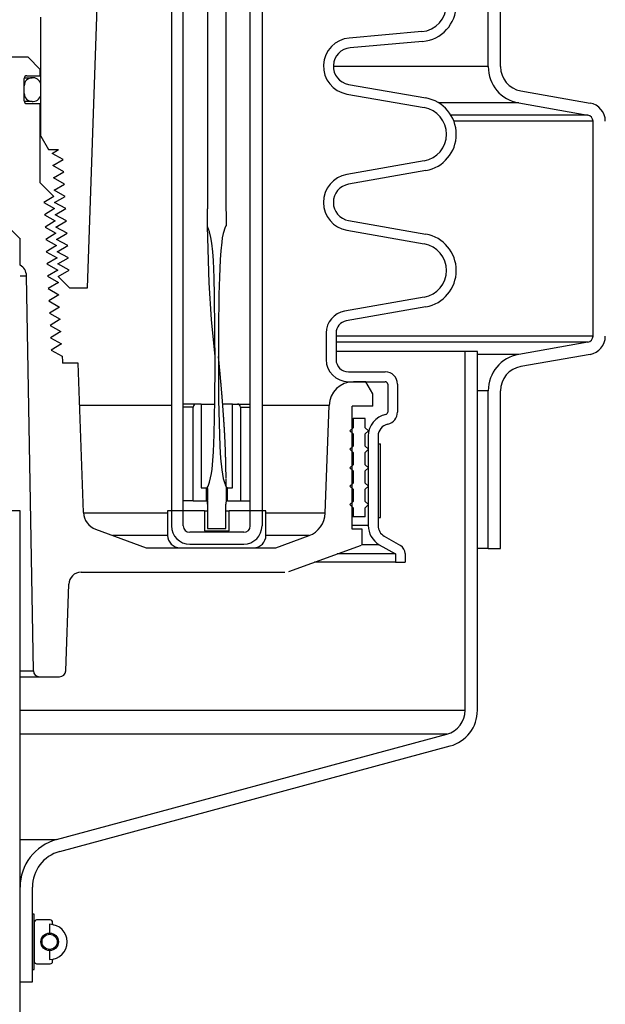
# Model space of a CAD drawing. Extents: x -169 to 2224, y 0 to 2796.
# Tile 265 of 530: x 1609 to 1615, y 960 to 970. Entities that reach past the tile are written whole.
import ezdxf

# ---------------------------------------------------------------- set-up
doc = ezdxf.new("R2010")
doc.units = 0
doc.header["$MEASUREMENT"] = 0
doc.header["$PDSIZE"] = 1
doc.layers.get('DEFPOINTS').update_dxf_attribs({"linetype": 'CONTINUOUS'})
for name, color, linetype in [('DIM', 3, 'CONTINUOUS'), ('GALV-4', 4, 'CONTINUOUS'), ('PEAGRAVEL-HATCH', 3, 'CONTINUOUS'), ('SPILL-BUCKET', 1, 'CONTINUOUS')]:
    doc.layers.add(name, color=color, linetype=linetype)
doc.styles.add('SIMPLEX', font='simplex')
doc.dimstyles.new('DIM64', dxfattribs={"dimscale": 64, "dimtxt": 0.09375, "dimasz": 0.09375, "dimexe": 0.0625, "dimexo": 0.0625, "dimgap": 0.046875, "dimtad": 1, "dimdec": 4, "dimzin": 3, "dimdsep": 46, "dimlunit": 4, "dimtxsty": 'SIMPLEX', "dimcen": 0, "dimclrd": 256, "dimclre": 256, "dimclrt": 256, "dimadec": 0, "dimazin": 0, "dimtfac": 1, "dimtdec": 4, "dimtmove": 0, "dimatfit": 3, "dimfxl": 1, "dimfrac": 2, "dimtolj": 1, "dimtzin": 0, "dimarcsym": 0})

# ---------------------------------------------------------------- blocks, each defined once
blk = doc.blocks.new('*D48')
at = {"layer": 'DEFPOINTS', "color": 0, "transparency": 16777216}
for p in [(2031.773, 978.296), (1368.547, 978.015), (2031.773, 700.523)]:
    blk.add_point(p, dxfattribs=at)
at = {"layer": 'DIM', "lineweight": -2, "transparency": 16777216}
for p, q in [((2031.773, 974.296), (2031.773, 696.523)), ((1368.547, 974.015), (1368.547, 696.523)), ((1374.547, 700.523), (2025.773, 700.523))]:
    blk.add_line(p, q, dxfattribs=at)
at = {"layer": 'DIM', "transparency": 16777216}
for points in [[(1374.547, 701.523), (1374.547, 699.523), (1368.547, 700.523)], [(2025.773, 701.523), (2025.773, 699.523), (2031.773, 700.523)]]:
    blk.add_solid(points, dxfattribs=at)
at = {"layer": 'DIM', "transparency": 16777216, "insert": (1700.16, 708.095), "char_height": 6, "attachment_point": 5, "style": 'SIMPLEX'}
blk.add_mtext('\\A1;55\'-3 1/4" (F.V. TANK SLAB)', dxfattribs=at)

msp = doc.modelspace()

# ---------------------------------------------------------------- hatches: boundary and pattern name
at = {"layer": 'PEAGRAVEL-HATCH'}
h = msp.add_hatch(dxfattribs=at)
h.set_pattern_fill('AR-SAND', color=256, scale=7.5, style=0)
h.set_pattern_definition([(37.5, (-621.578, -2e-13), (-0.47245, 14.45118), [0, -11.4, 0, -12.75, 0, -12.1875]), (7.5, (-621.578, -2e-13), (13.27333, 21.1661), [0, -6.15, 0, -10.275, 0, -3.9375]), (327.5, (-630.803, -2e-13), (23.356064, 0.04244), [0, -3.75, 0, -13.5, 0, -17.625]), (317.5, (-630.803, -2e-13), (22.54595, 6.58257), [0, -1.875, 0, -8.85, 0, -10.125])])
h.paths.add_polyline_path([(1637.69704, 960.78247), (1637.53536, 960.78249), (1637.39546, 961.97222), (1633.02843, 963.31274), (1632.95099, 965.18573), (1632.71678, 965.18573), (1632.71678, 966.78697), (1631.65188, 967.34159), (1631.64166, 978.01472), (1615.19741, 978.01472), (1615.19741, 967.23834), (1615.08641, 967.17425), (1614.3828, 967.05019), (1614.2348, 966.96474), (1614.17635, 966.80415), (1614.17635, 965.20292), (1613.8647, 965.20292), (1613.8647, 963.32993), (1609.49767, 961.9894), (1609.42023, 960.79968), (1609.29531, 960.79968), (1609.29613, 935.26579), (1637.69421, 935.26579)])
h.paths.add_polyline_path([(1637.69775, 934.26579), (1609.29613, 934.26579), (1609.29613, 916.69416), (1610.21057, 915.87408), (1611.69774, 915.52328), (1612.69774, 917.52328), (1617.69774, 917.52328), (1618.69774, 915.52328), (1628.19774, 915.52328), (1629.19774, 917.52328), (1634.19774, 917.52328), (1635.19774, 915.52328), (1636.67381, 915.87407), (1637.36962, 917.52328), (1637.00839, 923.08613), (1637.69286, 923.08616)])

# ---------------------------------------------------------------- linework, layer by layer
at = {"layer": 'GALV-4', "color": 1}
msp.add_lwpolyline([(1604.59935, 964.77028), (1604.58798, 916.52328), (1609.28477, 916.52328), (1609.29613, 964.77028)], close=True, dxfattribs=at)
at = {"layer": 'SPILL-BUCKET', "color": 8, "linetype": 'Continuous'}
for p, q in [((1611.20087, 976.07991), (1611.20026, 967.83555)), ((1611.38825, 967.83555), (1611.38825, 976.07991)), ((1611.19966, 967.72777), (1611.20007, 967.77492)), ((1611.20007, 967.77492), (1611.20022, 967.80524)), ((1611.20022, 967.80524), (1611.20026, 967.83555)), ((1611.38761, 967.83555), (1611.38825, 967.83555)), ((1611.38761, 967.83555), (1611.38762, 967.82726)), ((1611.38762, 967.82726), (1611.38764, 967.81898)), ((1611.38764, 967.81898), (1611.38771, 967.80241)), ((1611.38771, 967.80241), (1611.38782, 967.78584)), ((1611.38782, 967.78584), (1611.38796, 967.76927)), ((1611.19879, 967.66883), (1611.199, 967.68062)), ((1611.199, 967.68062), (1611.19966, 967.72777)), ((1611.38796, 967.76927), (1611.3881, 967.7527)), ((1611.3881, 967.7527), (1611.38821, 967.73613)), ((1611.38821, 967.73613), (1611.38836, 967.71956)), ((1611.38836, 967.71956), (1611.38932, 967.69425)), ((1611.38932, 967.69425), (1611.38928, 967.66896)), ((1611.19856, 967.65705), (1611.19879, 967.66883)), ((1611.22074, 967.60227), (1611.19856, 967.65705)), ((1611.21522, 967.08606), (1611.19874, 967.65662)), ((1611.23489, 967.54491), (1611.22074, 967.60227)), ((1611.35924, 967.58609), (1611.35039, 967.54253)), ((1611.3648, 967.60769), (1611.35924, 967.58609)), ((1611.37155, 967.62896), (1611.3648, 967.60769)), ((1611.37568, 967.63932), (1611.37155, 967.62896)), ((1611.38012, 967.64957), (1611.37568, 967.63932)), ((1611.38213, 967.65478), (1611.38012, 967.64957)), ((1611.38419, 967.65998), (1611.38213, 967.65478)), ((1611.38597, 967.66193), (1611.38419, 967.65998)), ((1611.38804, 967.66368), (1611.38597, 967.66193)), ((1611.38904, 967.66618), (1611.38804, 967.66368)), ((1611.38928, 967.66896), (1611.38904, 967.66618)), ((1611.2443, 967.48659), (1611.23489, 967.54491)), ((1611.25412, 967.39892), (1611.2443, 967.48659)), ((1611.34378, 967.49855), (1611.33449, 967.41003)), ((1611.35039, 967.54253), (1611.34378, 967.49855)), ((1611.26046, 967.31085), (1611.25412, 967.39892)), ((1611.33449, 967.41003), (1611.32841, 967.32118)), ((1611.26802, 967.13425), (1611.26046, 967.31085)), ((1611.32841, 967.32118), (1611.32034, 967.14332)), ((1611.24193, 966.71132), (1611.21522, 967.08606)), ((1611.27169, 966.95748), (1611.26802, 967.13425)), ((1611.32034, 967.14332), (1611.31557, 966.96531)), ((1611.27575, 966.6039), (1611.27169, 966.95748)), ((1611.31557, 966.96531), (1611.3117, 966.60918)), ((1611.27646, 966.33658), (1611.24193, 966.71132)), ((1611.27624, 966.25031), (1611.27575, 966.6039)), ((1611.3117, 966.60918), (1611.31122, 966.25301)), ((1611.27653, 966.33588), (1611.27646, 966.33658)), ((1611.31144, 966.3382), (1611.31144, 966.33822)), ((1611.31145, 966.33811), (1611.31144, 966.3382)), ((1611.31145, 966.33798), (1611.31145, 966.33811)), ((1611.31146, 966.33779), (1611.31145, 966.33798)), ((1611.31147, 966.33754), (1611.31146, 966.33779)), ((1611.31148, 966.33732), (1611.31147, 966.33754)), ((1611.31149, 966.33706), (1611.31148, 966.33732)), ((1611.31151, 966.33676), (1611.31149, 966.33706)), ((1611.31152, 966.33644), (1611.31151, 966.33676)), ((1611.31154, 966.33609), (1611.31152, 966.33644)), ((1611.31156, 966.33569), (1611.31154, 966.33609)), ((1611.31158, 966.33531), (1611.31156, 966.33569)), ((1611.31161, 966.33487), (1611.31158, 966.33531)), ((1611.31163, 966.33438), (1611.31161, 966.33487)), ((1611.31167, 966.33383), (1611.31163, 966.33438)), ((1611.31168, 966.33354), (1611.31167, 966.33383)), ((1611.3117, 966.33324), (1611.31168, 966.33354)), ((1611.31172, 966.33295), (1611.3117, 966.33324)), ((1611.31182, 966.3321), (1611.31172, 966.33299)), ((1611.31184, 966.33175), (1611.31172, 966.33296)), ((1611.31174, 966.33265), (1611.31172, 966.33295)), ((1611.31176, 966.33234), (1611.31174, 966.33265)), ((1611.31178, 966.33204), (1611.31176, 966.33234)), ((1611.3118, 966.33174), (1611.31178, 966.33204)), ((1611.31181, 966.3315), (1611.3118, 966.33174)), ((1611.31183, 966.33133), (1611.31181, 966.3315)), ((1611.31193, 966.33115), (1611.31182, 966.3321)), ((1611.31183, 966.33124), (1611.31183, 966.33133)), ((1611.31193, 966.33079), (1611.31184, 966.33175)), ((1611.31204, 966.33019), (1611.31193, 966.33115)), ((1611.31202, 966.32983), (1611.31193, 966.33079)), ((1611.31209, 966.32912), (1611.31202, 966.32983)), ((1611.31217, 966.32899), (1611.31204, 966.33019)), ((1611.31216, 966.32843), (1611.31209, 966.32912)), ((1611.31222, 966.32784), (1611.31216, 966.32843)), ((1611.3123, 966.32778), (1611.31217, 966.32899)), ((1611.31228, 966.32727), (1611.31222, 966.32784)), ((1611.31233, 966.3267), (1611.31228, 966.32727)), ((1611.31245, 966.32631), (1611.3123, 966.32778)), ((1611.31239, 966.32614), (1611.31233, 966.3267)), ((1611.31243, 966.32577), (1611.31239, 966.32614)), ((1611.31246, 966.32541), (1611.31243, 966.32577)), ((1611.31261, 966.32485), (1611.31245, 966.32631)), ((1611.31248, 966.32527), (1611.31246, 966.32541)), ((1611.31249, 966.32515), (1611.31248, 966.32527)), ((1611.3125, 966.32511), (1611.31249, 966.32515)), ((1611.3125, 966.32507), (1611.3125, 966.32511)), ((1611.31251, 966.32504), (1611.3125, 966.32507)), ((1611.31278, 966.32309), (1611.31261, 966.32485)), ((1611.31296, 966.32133), (1611.31278, 966.32309)), ((1611.31316, 966.3193), (1611.31296, 966.32133)), ((1611.31336, 966.31727), (1611.31316, 966.3193)), ((1611.31358, 966.31499), (1611.31336, 966.31727)), ((1611.3138, 966.31271), (1611.31358, 966.31499)), ((1611.31402, 966.31041), (1611.3138, 966.31271)), ((1611.31424, 966.30811), (1611.31402, 966.31041)), ((1611.31478, 966.3025), (1611.31424, 966.30811)), ((1611.31533, 966.29688), (1611.31478, 966.3025)), ((1611.31583, 966.29159), (1611.31533, 966.29688)), ((1611.31634, 966.2863), (1611.31583, 966.29159)), ((1611.31677, 966.28178), (1611.31634, 966.2863)), ((1611.31721, 966.27726), (1611.31677, 966.28178)), ((1611.31761, 966.27301), (1611.31721, 966.27726)), ((1611.31802, 966.26876), (1611.31761, 966.27301)), ((1611.27505, 965.8967), (1611.27624, 966.25031)), ((1611.31122, 966.25301), (1611.31283, 965.89685)), ((1611.3184, 966.26478), (1611.31802, 966.26876)), ((1611.31878, 966.26081), (1611.3184, 966.26478)), ((1611.31913, 966.2571), (1611.31878, 966.26081)), ((1611.31948, 966.2534), (1611.31913, 966.2571)), ((1611.31981, 966.24997), (1611.31948, 966.2534)), ((1611.32013, 966.24654), (1611.31981, 966.24997)), ((1611.3203, 966.24477), (1611.32013, 966.24654)), ((1611.32046, 966.243), (1611.3203, 966.24477)), ((1611.32063, 966.24131), (1611.32046, 966.243)), ((1611.32079, 966.23962), (1611.32063, 966.24131)), ((1611.32093, 966.23808), (1611.32079, 966.23962)), ((1611.32107, 966.23654), (1611.32093, 966.23808)), ((1611.3212, 966.23521), (1611.32107, 966.23654)), ((1611.32133, 966.23387), (1611.3212, 966.23521)), ((1611.32144, 966.23273), (1611.32133, 966.23387)), ((1611.32154, 966.23159), (1611.32144, 966.23273)), ((1611.32163, 966.23066), (1611.32154, 966.23159)), ((1611.32172, 966.22973), (1611.32163, 966.23066)), ((1611.32178, 966.22902), (1611.32172, 966.22973)), ((1611.32185, 966.22831), (1611.32178, 966.22902)), ((1611.3219, 966.22781), (1611.32185, 966.22831)), ((1611.32195, 966.22731), (1611.3219, 966.22781)), ((1611.322, 966.22675), (1611.32195, 966.22731)), ((1611.32205, 966.22618), (1611.322, 966.22675)), ((1611.32213, 966.2253), (1611.32205, 966.22618)), ((1611.32222, 966.22443), (1611.32213, 966.2253)), ((1611.32233, 966.22323), (1611.32222, 966.22443)), ((1611.32244, 966.22204), (1611.32233, 966.22323)), ((1611.32257, 966.22064), (1611.32244, 966.22204)), ((1611.3227, 966.21923), (1611.32257, 966.22064)), ((1611.32284, 966.21784), (1611.3227, 966.21923)), ((1611.32297, 966.21646), (1611.32284, 966.21784)), ((1611.32309, 966.21509), (1611.32297, 966.21646)), ((1611.32322, 966.21372), (1611.32309, 966.21509)), ((1611.32361, 966.20953), (1611.32322, 966.21372)), ((1611.32401, 966.20533), (1611.32361, 966.20953)), ((1611.32437, 966.20137), (1611.32401, 966.20533)), ((1611.32474, 966.19741), (1611.32437, 966.20137)), ((1611.32502, 966.19445), (1611.32474, 966.19741)), ((1611.32529, 966.19148), (1611.32502, 966.19445)), ((1611.32559, 966.18831), (1611.32529, 966.19148)), ((1611.32588, 966.18513), (1611.32559, 966.18831)), ((1611.3262, 966.18173), (1611.32588, 966.18513)), ((1611.32651, 966.17834), (1611.3262, 966.18173)), ((1611.32684, 966.17472), (1611.32651, 966.17834)), ((1611.32718, 966.1711), (1611.32684, 966.17472)), ((1611.32753, 966.16727), (1611.32718, 966.1711)), ((1611.32788, 966.16343), (1611.32753, 966.16727)), ((1611.32833, 966.15854), (1611.32788, 966.16343)), ((1611.32878, 966.15364), (1611.32833, 966.15854)), ((1611.32926, 966.14843), (1611.32878, 966.15364)), ((1611.32973, 966.14322), (1611.32926, 966.14843)), ((1611.33023, 966.1377), (1611.32973, 966.14322)), ((1611.33074, 966.13217), (1611.33023, 966.1377)), ((1611.33127, 966.12633), (1611.33074, 966.13217)), ((1611.33179, 966.12048), (1611.33127, 966.12633)), ((1611.33235, 966.11432), (1611.33179, 966.12048)), ((1611.3329, 966.10816), (1611.33235, 966.11432)), ((1611.33342, 966.10229), (1611.3329, 966.10816)), ((1611.33395, 966.09641), (1611.33342, 966.10229)), ((1611.33449, 966.09038), (1611.33395, 966.09641)), ((1611.33502, 966.08436), (1611.33449, 966.09038)), ((1611.33554, 966.07852), (1611.33502, 966.08436)), ((1611.33605, 966.07267), (1611.33554, 966.07852)), ((1611.33654, 966.06703), (1611.33605, 966.07267)), ((1611.33704, 966.06139), (1611.33654, 966.06703)), ((1611.33751, 966.05595), (1611.33704, 966.06139)), ((1611.33799, 966.0505), (1611.33751, 966.05595)), ((1611.33844, 966.04526), (1611.33799, 966.0505)), ((1611.3389, 966.04002), (1611.33844, 966.04526)), ((1611.33933, 966.03498), (1611.3389, 966.04002)), ((1611.33976, 966.02994), (1611.33933, 966.03498)), ((1611.34034, 966.02322), (1611.33976, 966.02994)), ((1611.34091, 966.0165), (1611.34034, 966.02322)), ((1611.34145, 966.01017), (1611.34091, 966.0165)), ((1611.34199, 966.00384), (1611.34145, 966.01017)), ((1611.34249, 965.99791), (1611.34199, 966.00384)), ((1611.34299, 965.99198), (1611.34249, 965.99791)), ((1611.34345, 965.98644), (1611.34299, 965.99198)), ((1611.34391, 965.9809), (1611.34345, 965.98644)), ((1611.34434, 965.97575), (1611.34391, 965.9809)), ((1611.34476, 965.9706), (1611.34434, 965.97575)), ((1611.26791, 965.54322), (1611.27505, 965.8967)), ((1611.31283, 965.89685), (1611.32002, 965.54078)), ((1611.34504, 965.96724), (1611.34476, 965.9706)), ((1611.34532, 965.96387), (1611.34504, 965.96724)), ((1611.34559, 965.96055), (1611.34532, 965.96387)), ((1611.34586, 965.95724), (1611.34559, 965.96055)), ((1611.34615, 965.95374), (1611.34586, 965.95724)), ((1611.34643, 965.95024), (1611.34615, 965.95374)), ((1611.34673, 965.94656), (1611.34643, 965.95024)), ((1611.34703, 965.94287), (1611.34673, 965.94656)), ((1611.34744, 965.93791), (1611.34703, 965.94287)), ((1611.34783, 965.93294), (1611.34744, 965.93791)), ((1611.34826, 965.92768), (1611.34783, 965.93294)), ((1611.34868, 965.92241), (1611.34826, 965.92768)), ((1611.34912, 965.91683), (1611.34868, 965.92241)), ((1611.34957, 965.91126), (1611.34912, 965.91683)), ((1611.35003, 965.90538), (1611.34957, 965.91126)), ((1611.3505, 965.8995), (1611.35003, 965.90538)), ((1611.35095, 965.89373), (1611.3505, 965.8995)), ((1611.3514, 965.88795), (1611.35095, 965.89373)), ((1611.35187, 965.88191), (1611.3514, 965.88795)), ((1611.35234, 965.87587), (1611.35187, 965.88191)), ((1611.35283, 965.86956), (1611.35234, 965.87587)), ((1611.35331, 965.86325), (1611.35283, 965.86956)), ((1611.35381, 965.85668), (1611.35331, 965.86325)), ((1611.35432, 965.8501), (1611.35381, 965.85668)), ((1611.35484, 965.84326), (1611.35432, 965.8501)), ((1611.35535, 965.83642), (1611.35484, 965.84326)), ((1611.35589, 965.82933), (1611.35535, 965.83642)), ((1611.35642, 965.82223), (1611.35589, 965.82933)), ((1611.35698, 965.81468), (1611.35642, 965.82223)), ((1611.35754, 965.80713), (1611.35698, 965.81468)), ((1611.35807, 965.79994), (1611.35754, 965.80713)), ((1611.3586, 965.79276), (1611.35807, 965.79994)), ((1611.3591, 965.78594), (1611.3586, 965.79276)), ((1611.3596, 965.77912), (1611.3591, 965.78594)), ((1611.36007, 965.77267), (1611.3596, 965.77912)), ((1611.36053, 965.76622), (1611.36007, 965.77267)), ((1611.36097, 965.76014), (1611.36053, 965.76622)), ((1611.36141, 965.75406), (1611.36097, 965.76014)), ((1611.36182, 965.74835), (1611.36141, 965.75406)), ((1611.36222, 965.74264), (1611.36182, 965.74835)), ((1611.3626, 965.73729), (1611.36222, 965.74264)), ((1611.36298, 965.73195), (1611.3626, 965.73729)), ((1611.36319, 965.72884), (1611.36298, 965.73195)), ((1611.36341, 965.72573), (1611.36319, 965.72884)), ((1611.36362, 965.72276), (1611.36341, 965.72573)), ((1611.36383, 965.71979), (1611.36362, 965.72276)), ((1611.36403, 965.71696), (1611.36383, 965.71979)), ((1611.36422, 965.71413), (1611.36403, 965.71696)), ((1611.36441, 965.71145), (1611.36422, 965.71413)), ((1611.36459, 965.70876), (1611.36441, 965.71145)), ((1611.36476, 965.7063), (1611.36459, 965.70876)), ((1611.36493, 965.70384), (1611.36476, 965.7063)), ((1611.36507, 965.70179), (1611.36493, 965.70384)), ((1611.36521, 965.69973), (1611.36507, 965.70179)), ((1611.36534, 965.69791), (1611.36521, 965.69973)), ((1611.36546, 965.69608), (1611.36534, 965.69791)), ((1611.36557, 965.69449), (1611.36546, 965.69608)), ((1611.36568, 965.6929), (1611.36557, 965.69449)), ((1611.36575, 965.69188), (1611.36568, 965.6929)), ((1611.36581, 965.69087), (1611.36575, 965.69188)), ((1611.36586, 965.69026), (1611.36581, 965.69087)), ((1611.3659, 965.68966), (1611.36586, 965.69026)), ((1611.36593, 965.68914), (1611.3659, 965.68966)), ((1611.36597, 965.68863), (1611.36593, 965.68914)), ((1611.36602, 965.68789), (1611.36597, 965.68863)), ((1611.36607, 965.68716), (1611.36602, 965.68789)), ((1611.36613, 965.68621), (1611.36607, 965.68716)), ((1611.36619, 965.68526), (1611.36613, 965.68621)), ((1611.3663, 965.68374), (1611.36619, 965.68526)), ((1611.3664, 965.68221), (1611.3663, 965.68374)), ((1611.36653, 965.68033), (1611.3664, 965.68221)), ((1611.36665, 965.67845), (1611.36653, 965.68033)), ((1611.3668, 965.67621), (1611.36665, 965.67845)), ((1611.36695, 965.67397), (1611.3668, 965.67621)), ((1611.36712, 965.67138), (1611.36695, 965.67397)), ((1611.36729, 965.6688), (1611.36712, 965.67138)), ((1611.36749, 965.66585), (1611.36729, 965.6688)), ((1611.36768, 965.66291), (1611.36749, 965.66585)), ((1611.3679, 965.65962), (1611.36768, 965.66291)), ((1611.36811, 965.65632), (1611.3679, 965.65962)), ((1611.36835, 965.65267), (1611.36811, 965.65632)), ((1611.36858, 965.64902), (1611.36835, 965.65267)), ((1611.36884, 965.6451), (1611.36858, 965.64902)), ((1611.36909, 965.64118), (1611.36884, 965.6451)), ((1611.36936, 965.63692), (1611.36909, 965.64118)), ((1611.36963, 965.63266), (1611.36936, 965.63692)), ((1611.36991, 965.62811), (1611.36963, 965.63266)), ((1611.3702, 965.62356), (1611.36991, 965.62811)), ((1611.37048, 965.61905), (1611.3702, 965.62356)), ((1611.37075, 965.61455), (1611.37048, 965.61905)), ((1611.37121, 965.60711), (1611.37075, 965.61455)), ((1611.37166, 965.59967), (1611.37121, 965.60711)), ((1611.37208, 965.5925), (1611.37166, 965.59967)), ((1611.37251, 965.58533), (1611.37208, 965.5925)), ((1611.37291, 965.57843), (1611.37251, 965.58533)), ((1611.3733, 965.57153), (1611.37291, 965.57843)), ((1611.26027, 965.36658), (1611.26791, 965.54322)), ((1611.32002, 965.54078), (1611.32413, 965.4221)), ((1611.37375, 965.56373), (1611.3733, 965.57153)), ((1611.37418, 965.55593), (1611.37375, 965.56373)), ((1611.37459, 965.5485), (1611.37418, 965.55593)), ((1611.375, 965.54107), (1611.37459, 965.5485)), ((1611.37537, 965.53402), (1611.375, 965.54107)), ((1611.37574, 965.52696), (1611.37537, 965.53402)), ((1611.37609, 965.52028), (1611.37574, 965.52696)), ((1611.37643, 965.51361), (1611.37609, 965.52028)), ((1611.37675, 965.5073), (1611.37643, 965.51361)), ((1611.37706, 965.501), (1611.37675, 965.5073)), ((1611.3773, 965.49626), (1611.37706, 965.501)), ((1611.37753, 965.49151), (1611.3773, 965.49626)), ((1611.37775, 965.48696), (1611.37753, 965.49151)), ((1611.37797, 965.48242), (1611.37775, 965.48696)), ((1611.37818, 965.4778), (1611.37797, 965.48242)), ((1611.3784, 965.47319), (1611.37818, 965.4778)), ((1611.37861, 965.46843), (1611.3784, 965.47319)), ((1611.32413, 965.4221), (1611.33122, 965.30363)), ((1611.37883, 965.46368), (1611.37861, 965.46843)), ((1611.37905, 965.45881), (1611.37883, 965.46368)), ((1611.37927, 965.45393), (1611.37905, 965.45881)), ((1611.37949, 965.44891), (1611.37927, 965.45393)), ((1611.3797, 965.4439), (1611.37949, 965.44891)), ((1611.37992, 965.43876), (1611.3797, 965.4439)), ((1611.38014, 965.43362), (1611.37992, 965.43876)), ((1611.38036, 965.42834), (1611.38014, 965.43362)), ((1611.38057, 965.42307), (1611.38036, 965.42834)), ((1611.38079, 965.41766), (1611.38057, 965.42307)), ((1611.381, 965.41226), (1611.38079, 965.41766)), ((1611.38122, 965.40672), (1611.381, 965.41226)), ((1611.38143, 965.40118), (1611.38122, 965.40672)), ((1611.38164, 965.39559), (1611.38143, 965.40118)), ((1611.38184, 965.39), (1611.38164, 965.39559)), ((1611.38203, 965.38471), (1611.38184, 965.39)), ((1611.38222, 965.37942), (1611.38203, 965.38471)), ((1611.3824, 965.37447), (1611.38222, 965.37942)), ((1611.38257, 965.36952), (1611.3824, 965.37447)), ((1611.24564, 965.19052), (1611.26027, 965.36658)), ((1611.33122, 965.30363), (1611.34403, 965.1857)), ((1611.38273, 965.36491), (1611.38257, 965.36952)), ((1611.38288, 965.3603), (1611.38273, 965.36491)), ((1611.38302, 965.35604), (1611.38288, 965.3603)), ((1611.38316, 965.35177), (1611.38302, 965.35604)), ((1611.38328, 965.34785), (1611.38316, 965.35177)), ((1611.3834, 965.34392), (1611.38328, 965.34785)), ((1611.38348, 965.3414), (1611.3834, 965.34392)), ((1611.38356, 965.33888), (1611.38348, 965.3414)), ((1611.38365, 965.33619), (1611.38356, 965.33888)), ((1611.38373, 965.33351), (1611.38365, 965.33619)), ((1611.38381, 965.33067), (1611.38373, 965.33351)), ((1611.3839, 965.32783), (1611.38381, 965.33067)), ((1611.38394, 965.32642), (1611.3839, 965.32783)), ((1611.38398, 965.32501), (1611.38394, 965.32642)), ((1611.38402, 965.32365), (1611.38398, 965.32501)), ((1611.38406, 965.3223), (1611.38402, 965.32365)), ((1611.38409, 965.32108), (1611.38406, 965.3223)), ((1611.38413, 965.31985), (1611.38409, 965.32108)), ((1611.38416, 965.31876), (1611.38413, 965.31985)), ((1611.38419, 965.31767), (1611.38416, 965.31876)), ((1611.38422, 965.31677), (1611.38419, 965.31767)), ((1611.38424, 965.31588), (1611.38422, 965.31677)), ((1611.38426, 965.31528), (1611.38424, 965.31588)), ((1611.38428, 965.31469), (1611.38426, 965.31528)), ((1611.38429, 965.31419), (1611.38428, 965.31469)), ((1611.38431, 965.3137), (1611.38429, 965.31419)), ((1611.38432, 965.3131), (1611.38431, 965.3137)), ((1611.38434, 965.31251), (1611.38432, 965.3131)), ((1611.38438, 965.31104), (1611.38434, 965.31251)), ((1611.38442, 965.30957), (1611.38438, 965.31104)), ((1611.38447, 965.30771), (1611.38442, 965.30957)), ((1611.38452, 965.30585), (1611.38447, 965.30771)), ((1611.38459, 965.30361), (1611.38452, 965.30585)), ((1611.38465, 965.30137), (1611.38459, 965.30361)), ((1611.38472, 965.29874), (1611.38465, 965.30137)), ((1611.38479, 965.29611), (1611.38472, 965.29874)), ((1611.38486, 965.29358), (1611.38479, 965.29611)), ((1611.38492, 965.29105), (1611.38486, 965.29358)), ((1611.385, 965.28825), (1611.38492, 965.29105)), ((1611.38507, 965.28546), (1611.385, 965.28825)), ((1611.38514, 965.28253), (1611.38507, 965.28546)), ((1611.38521, 965.27961), (1611.38514, 965.28253)), ((1611.38529, 965.27661), (1611.38521, 965.27961)), ((1611.38536, 965.27361), (1611.38529, 965.27661)), ((1611.38544, 965.27053), (1611.38536, 965.27361)), ((1611.23972, 965.14669), (1611.24564, 965.19052)), ((1611.34403, 965.1857), (1611.35109, 965.14171)), ((1611.38551, 965.26745), (1611.38544, 965.27053)), ((1611.38559, 965.26429), (1611.38551, 965.26745)), ((1611.38567, 965.26113), (1611.38559, 965.26429)), ((1611.38584, 965.25389), (1611.38567, 965.26113)), ((1611.386, 965.24664), (1611.38584, 965.25389)), ((1611.38617, 965.23902), (1611.386, 965.24664)), ((1611.38633, 965.23139), (1611.38617, 965.23902)), ((1611.3865, 965.22338), (1611.38633, 965.23139)), ((1611.38666, 965.21537), (1611.3865, 965.22338)), ((1611.38677, 965.21007), (1611.38666, 965.21537)), ((1611.38687, 965.20477), (1611.38677, 965.21007)), ((1611.38698, 965.19932), (1611.38687, 965.20477)), ((1611.38708, 965.19387), (1611.38698, 965.19932)), ((1611.38718, 965.18826), (1611.38708, 965.19387)), ((1611.38728, 965.18265), (1611.38718, 965.18826)), ((1611.38738, 965.17689), (1611.38728, 965.18265)), ((1611.38748, 965.17112), (1611.38738, 965.17689)), ((1611.22155, 965.05986), (1611.23182, 965.1031)), ((1611.23182, 965.1031), (1611.23972, 965.14669)), ((1611.35109, 965.14171), (1611.36031, 965.09813)), ((1611.36031, 965.09813), (1611.36595, 965.07661)), ((1611.36595, 965.07661), (1611.37253, 965.05533)), ((1611.38757, 965.16521), (1611.38748, 965.17112)), ((1611.38767, 965.15929), (1611.38757, 965.16521)), ((1611.38776, 965.15338), (1611.38767, 965.15929)), ((1611.38785, 965.14747), (1611.38776, 965.15338)), ((1611.38795, 965.14069), (1611.38785, 965.14747)), ((1611.38805, 965.13391), (1611.38795, 965.14069)), ((1611.38813, 965.12745), (1611.38805, 965.13391)), ((1611.38822, 965.121), (1611.38813, 965.12745)), ((1611.3883, 965.11488), (1611.38822, 965.121)), ((1611.38837, 965.10876), (1611.3883, 965.11488)), ((1611.38844, 965.10297), (1611.38837, 965.10876)), ((1611.3885, 965.09718), (1611.38844, 965.10297)), ((1611.38861, 965.08627), (1611.38856, 965.09173)), ((1611.38866, 965.08084), (1611.38861, 965.08627)), ((1611.38871, 965.07542), (1611.38866, 965.08084)), ((1611.38876, 965.07037), (1611.38871, 965.07542)), ((1611.19877, 964.99579), (1611.19876, 964.99537)), ((1611.19876, 964.99537), (1611.19876, 964.9939)), ((1611.19876, 964.9939), (1611.19876, 964.99244)), ((1611.19876, 964.99244), (1611.19876, 964.99076)), ((1611.19876, 964.99076), (1611.19876, 964.98908)), ((1611.19876, 964.98908), (1611.19876, 964.98718)), ((1611.19876, 964.98718), (1611.19876, 964.98528)), ((1611.19876, 964.98528), (1611.19877, 964.98316)), ((1611.19877, 964.99771), (1611.20083, 965.00857)), ((1611.19886, 964.98627), (1611.19877, 964.99771)), ((1611.19877, 964.99622), (1611.19877, 964.99579)), ((1611.19877, 964.98316), (1611.19877, 964.98104)), ((1611.19877, 964.98104), (1611.19877, 964.97831)), ((1611.19877, 964.97831), (1611.19877, 964.97558)), ((1611.19877, 964.97558), (1611.19878, 964.97251)), ((1611.19878, 964.97251), (1611.19879, 964.96944)), ((1611.19911, 964.97484), (1611.19886, 964.98627)), ((1611.19952, 964.95197), (1611.19911, 964.97484)), ((1611.20083, 965.00857), (1611.20545, 965.01864)), ((1611.20545, 965.01864), (1611.22155, 965.05986)), ((1611.37253, 965.05533), (1611.37628, 965.04481)), ((1611.37628, 965.04481), (1611.38057, 965.03449)), ((1611.38057, 965.03449), (1611.38585, 965.0244)), ((1611.38585, 965.0244), (1611.389, 965.01392)), ((1611.3888, 965.06531), (1611.38876, 965.07037)), ((1611.38883, 965.06064), (1611.3888, 965.06531)), ((1611.38887, 965.05596), (1611.38883, 965.06064)), ((1611.3889, 965.05165), (1611.38887, 965.05596)), ((1611.38892, 965.04735), (1611.3889, 965.05165)), ((1611.38895, 965.04341), (1611.38892, 965.04735)), ((1611.38897, 965.03948), (1611.38895, 965.04341)), ((1611.389, 965.01392), (1611.38895, 964.96993)), ((1611.38899, 965.03592), (1611.38897, 965.03948)), ((1611.38901, 965.03236), (1611.38899, 965.03592)), ((1611.38902, 965.02934), (1611.38901, 965.03236)), ((1611.38903, 965.02632), (1611.38902, 965.02934)), ((1611.38904, 965.02361), (1611.38903, 965.02632)), ((1611.38905, 965.02091), (1611.38904, 965.02361)), ((1611.38905, 965.01853), (1611.38905, 965.02091)), ((1611.38906, 965.01615), (1611.38905, 965.01853)), ((1611.38905, 965.01203), (1611.38906, 965.01409)), ((1611.38905, 965.01134), (1611.38905, 965.01203)), ((1611.38906, 965.01409), (1611.38906, 965.01615)), ((1611.19879, 964.96944), (1611.19879, 964.96602)), ((1611.19879, 964.96602), (1611.1988, 964.9626)), ((1611.1988, 964.9626), (1611.19881, 964.95884)), ((1611.19881, 964.95884), (1611.19883, 964.95507)), ((1611.19883, 964.95507), (1611.19884, 964.95096)), ((1611.19884, 964.95096), (1611.19886, 964.94685)), ((1611.19886, 964.94685), (1611.19888, 964.9424)), ((1611.19888, 964.9424), (1611.1989, 964.93795)), ((1611.1989, 964.93795), (1611.19893, 964.93315)), ((1611.19893, 964.93315), (1611.19896, 964.92835)), ((1611.19896, 964.92835), (1611.199, 964.92321)), ((1611.199, 964.92321), (1611.19904, 964.91806)), ((1611.19904, 964.91806), (1611.19909, 964.9123)), ((1611.19909, 964.9123), (1611.19913, 964.90654)), ((1611.19913, 964.90654), (1611.19919, 964.9004)), ((1611.19919, 964.9004), (1611.19926, 964.89427)), ((1611.19926, 964.89427), (1611.19933, 964.88775)), ((1611.19933, 964.88775), (1611.1994, 964.88124)), ((1611.1994, 964.88124), (1611.19949, 964.87434)), ((1611.19979, 964.92909), (1611.19952, 964.95197)), ((1611.20016, 964.88335), (1611.19979, 964.92909)), ((1611.20029, 964.8376), (1611.20016, 964.88335)), ((1611.38772, 964.88169), (1611.38763, 964.8376)), ((1611.38798, 964.92578), (1611.38772, 964.88169)), ((1611.38895, 964.96993), (1611.38798, 964.92578)), ((1611.19958, 964.86745), (1611.19969, 964.86017)), ((1611.19969, 964.86017), (1611.19979, 964.8529)), ((1611.19979, 964.8529), (1611.19992, 964.84525)), ((1611.19992, 964.84525), (1611.20005, 964.8376)), ((1611.20029, 964.8376), (1611.20026, 964.8376)), ((1611.20026, 964.8376), (1611.20026, 964.58777)), ((1611.38763, 964.58777), (1611.38763, 964.8376)), ((1611.20026, 964.58777), (1611.38763, 964.58777))]:
    msp.add_line(p, q, dxfattribs=at)
at = {"layer": 'SPILL-BUCKET', "color": 1, "linetype": 'Continuous'}
for p, q in [((1610.83426, 975.92287), (1610.83426, 964.6156)), ((1610.95418, 964.6156), (1610.95418, 975.92287)), ((1611.63371, 964.6156), (1611.63371, 975.92287)), ((1611.75363, 975.92287), (1611.75363, 964.6156)), ((1614.05144, 969.28145), (1614.05144, 970.48529)), ((1614.17635, 969.28145), (1614.17635, 970.48529)), ((1609.97937, 967.03487), (1610.09294, 970.28701)), ((1609.50767, 968.57539), (1609.50767, 969.783)), ((1613.37649, 969.63669), (1612.64047, 969.5723)), ((1613.3852, 969.53714), (1612.64918, 969.47275)), ((1609.37626, 969.37677), (1604.51758, 969.37677)), ((1609.50117, 969.25186), (1609.37626, 969.37677)), ((1609.36427, 969.1894), (1609.50117, 969.1894)), ((1609.50117, 969.1894), (1609.50117, 969.25186)), ((1609.33753, 969.08772), (1609.33678, 969.08772)), ((1609.33679, 968.93358), (1609.33679, 969.16192)), ((1609.33743, 969.16767), (1609.38193, 969.16767)), ((1609.33778, 969.08772), (1609.33753, 969.08772)), ((1609.33778, 969.00777), (1609.33778, 969.08772)), ((1609.38193, 969.16767), (1609.40876, 969.16767)), ((1609.40876, 969.16767), (1609.41773, 969.16767)), ((1609.42772, 969.16767), (1609.41773, 969.16767)), ((1609.50767, 969.00777), (1609.50767, 969.08772)), ((1612.63297, 969.10156), (1613.41761, 968.96321)), ((1609.33679, 969.00777), (1609.33753, 969.00777)), ((1609.33753, 969.00777), (1609.33778, 969.00777)), ((1612.61562, 969.00315), (1613.40026, 968.8648)), ((1614.3828, 969.03542), (1615.08641, 968.91135)), ((1609.3819, 968.92783), (1609.33736, 968.92783)), ((1609.36427, 968.9061), (1609.50117, 968.9061)), ((1609.40876, 968.92783), (1609.3819, 968.92783)), ((1609.41773, 968.92783), (1609.40876, 968.92783)), ((1609.41773, 968.92783), (1609.42772, 968.92783)), ((1609.50117, 968.10081), (1609.50117, 968.9061)), ((1614.36111, 968.9124), (1615.06472, 968.78834)), ((1615.11633, 966.54298), (1615.11633, 968.72683)), ((1609.50119, 968.57539), (1609.50605, 968.57539)), ((1609.50605, 968.57539), (1609.50767, 968.57539)), ((1609.50767, 968.57539), (1609.58574, 968.44016)), ((1609.58574, 968.44016), (1609.68682, 968.44016)), ((1609.62043, 968.40063), (1609.68682, 968.44016)), ((1609.73214, 968.33817), (1609.62043, 968.40063)), ((1609.62705, 968.27571), (1609.73214, 968.33817)), ((1609.73902, 968.21326), (1609.62705, 968.27571)), ((1613.40026, 968.32352), (1612.61562, 968.18517)), ((1609.63366, 968.1508), (1609.73902, 968.21326)), ((1613.41761, 968.22511), (1612.63297, 968.08676)), ((1609.63856, 967.96343), (1609.50117, 968.10081)), ((1609.7459, 968.08834), (1609.63366, 968.1508)), ((1609.64028, 968.02588), (1609.7459, 968.08834)), ((1609.75279, 967.96343), (1609.64028, 968.02588)), ((1609.63856, 967.96343), (1609.53695, 967.90097)), ((1609.53695, 967.90097), (1609.64511, 967.83851)), ((1609.6469, 967.90097), (1609.75279, 967.96343)), ((1609.75967, 967.83851), (1609.6469, 967.90097)), ((1609.64511, 967.83851), (1609.54324, 967.77606)), ((1609.54324, 967.77606), (1609.65165, 967.7136)), ((1609.65351, 967.77606), (1609.75967, 967.83851)), ((1609.76656, 967.7136), (1609.65351, 967.77606)), ((1609.65165, 967.7136), (1609.54953, 967.65114)), ((1609.66013, 967.65114), (1609.76656, 967.7136)), ((1612.63297, 967.7177), (1613.41761, 967.57935)), ((1609.17773, 967.65059), (1609.29846, 967.52986)), ((1609.54953, 967.65114), (1609.6582, 967.58868)), ((1609.6582, 967.58868), (1609.55582, 967.52623)), ((1609.77344, 967.58868), (1609.66013, 967.65114)), ((1609.66674, 967.52623), (1609.77344, 967.58868)), ((1612.61562, 967.61929), (1613.40026, 967.48094)), ((1609.29531, 967.26493), (1609.29531, 967.52986)), ((1609.55582, 967.52623), (1609.66475, 967.46377)), ((1609.78032, 967.46377), (1609.66674, 967.52623)), ((1609.66475, 967.46377), (1609.56212, 967.40131)), ((1609.56212, 967.40131), (1609.67129, 967.33885)), ((1609.67336, 967.40131), (1609.78032, 967.46377)), ((1609.78721, 967.33885), (1609.67336, 967.40131)), ((1609.67129, 967.33885), (1609.56841, 967.2764)), ((1609.56841, 967.2764), (1609.67784, 967.21394)), ((1609.67997, 967.2764), (1609.78721, 967.33885)), ((1609.79409, 967.21394), (1609.67997, 967.2764)), ((1609.67784, 967.21394), (1609.5747, 967.15148)), ((1609.6831, 967.14946), (1609.79409, 967.21394)), ((1609.43072, 963.14427), (1609.36067, 967.1573)), ((1609.5747, 967.15148), (1609.68438, 967.08902)), ((1609.68438, 967.08902), (1609.58099, 967.02657)), ((1609.6831, 967.14946), (1609.72624, 967.10632)), ((1609.72624, 967.10632), (1609.79768, 967.03487)), ((1609.58099, 967.02657), (1609.69093, 966.96411)), ((1609.79768, 967.03487), (1609.97937, 967.03487)), ((1609.69093, 966.96411), (1609.58728, 966.90165)), ((1609.58728, 966.90165), (1609.69748, 966.8392)), ((1613.40026, 966.93966), (1612.59149, 966.79705)), ((1609.69748, 966.8392), (1609.59358, 966.77674)), ((1609.59358, 966.77674), (1609.70402, 966.71428)), ((1613.41761, 966.84125), (1612.60884, 966.69864)), ((1609.70402, 966.71428), (1609.59987, 966.65182)), ((1609.59987, 966.65182), (1609.71057, 966.58937)), ((1609.71057, 966.58937), (1609.60616, 966.52691)), ((1612.40569, 966.57563), (1612.40569, 966.3057)), ((1612.50562, 966.57563), (1612.50562, 966.3057)), ((1609.60616, 966.52691), (1609.71712, 966.46445)), ((1615.06472, 966.48147), (1614.36111, 966.35741)), ((1609.71712, 966.46445), (1609.61245, 966.40199)), ((1609.61245, 966.40199), (1609.72366, 966.33954)), ((1609.72366, 966.33954), (1609.72652, 966.28509)), ((1609.72652, 966.28509), (1609.72652, 966.26952)), ((1615.08641, 966.35846), (1614.3828, 966.23439)), ((1609.88702, 966.26952), (1609.72652, 966.26952)), ((1609.94005, 964.75106), (1609.88702, 966.26952)), ((1612.63053, 966.18078), (1613.00528, 966.18078)), ((1612.63053, 966.08085), (1613.00528, 966.08085)), ((1612.80824, 966.08085), (1612.68442, 966.08085)), ((1612.88036, 965.95594), (1612.80824, 966.08085)), ((1613.03026, 966.05587), (1613.03026, 965.77202)), ((1613.13019, 966.05587), (1613.13019, 965.77202)), ((1614.05144, 964.38713), (1614.05144, 965.98836)), ((1614.17635, 964.38713), (1614.17635, 965.98836)), ((1612.88036, 965.83102), (1612.88036, 965.95594)), ((1612.39647, 964.74383), (1612.43474, 965.83974)), ((1612.88036, 965.83102), (1612.66951, 965.83102)), ((1612.66951, 964.58187), (1612.66951, 965.83102)), ((1612.83289, 965.52777), (1612.83289, 964.61935)), ((1612.93283, 965.52777), (1612.93283, 964.61935)), ((1611.16903, 964.76925), (1610.79429, 964.76925)), ((1610.79429, 964.76925), (1610.79429, 964.51942)), ((1611.16903, 964.76925), (1611.16903, 964.56626)), ((1611.79361, 964.76925), (1611.41886, 964.76925)), ((1611.41886, 964.56626), (1611.41886, 964.76925)), ((1611.79361, 964.51942), (1611.79361, 964.76925)), ((1610.06322, 964.58153), (1610.57707, 964.3945)), ((1612.77106, 964.58187), (1612.66951, 964.58187)), ((1612.77106, 964.42366), (1612.77106, 964.58187)), ((1611.56876, 964.55065), (1611.01913, 964.55065)), ((1611.16903, 964.56626), (1611.41886, 964.56626)), ((1611.89354, 964.3945), (1612.23224, 964.51778)), ((1612.99528, 964.51117), (1613.16154, 964.41518)), ((1610.57707, 964.3945), (1611.89354, 964.3945)), ((1610.9192, 964.3945), (1611.66869, 964.3945)), ((1611.01913, 964.43073), (1611.56876, 964.43073)), ((1612.02661, 964.15221), (1612.76407, 964.42062)), ((1612.94532, 964.42463), (1613.10833, 964.33051)), ((1614.05144, 964.38713), (1614.17635, 964.38713)), ((1613.10833, 964.33051), (1613.10833, 964.2466)), ((1613.20826, 964.33426), (1613.20826, 964.2466)), ((1613.10833, 964.2466), (1613.20826, 964.2466)), ((1609.9152, 964.14467), (1611.98389, 964.14467)), ((1609.7596, 963.14318), (1609.79037, 964.02412)), ((1609.49317, 963.0829), (1609.69718, 963.0829))]:
    msp.add_line(p, q, dxfattribs=at)
at = {"layer": 'SPILL-BUCKET', "color": 7}
for p, q in [((1614.05144, 969.28145), (1612.47819, 969.28145)), ((1614.36111, 968.9124), (1613.55041, 968.9124)), ((1615.06472, 968.78834), (1613.67305, 968.78834)), ((1615.11633, 968.72683), (1613.70301, 968.72683)), ((1609.29531, 967.1573), (1609.36067, 967.1573)), ((1615.11633, 966.54298), (1612.50562, 966.54298)), ((1615.06472, 966.48148), (1612.50562, 966.48148)), ((1613.81722, 966.38576), (1612.50562, 966.38576)), ((1614.36111, 966.35741), (1613.94214, 966.35741)), ((1614.05144, 965.98836), (1613.94214, 965.98836)), ((1610.83426, 965.83974), (1609.90198, 965.83974)), ((1611.08409, 965.85353), (1610.95418, 965.85353)), ((1611.05411, 965.82355), (1610.95418, 965.82355)), ((1611.05411, 964.8692), (1611.05411, 965.82355)), ((1611.13405, 965.85353), (1611.08409, 965.85353)), ((1611.13405, 965.85353), (1611.13405, 965.00411)), ((1611.13405, 965.85353), (1611.27418, 965.85353)), ((1611.45384, 965.85353), (1611.35405, 965.85353)), ((1611.45384, 965.00411), (1611.45384, 965.85353)), ((1611.45384, 965.85353), (1611.50407, 965.85353)), ((1611.50407, 965.85353), (1611.63371, 965.85353)), ((1611.53378, 965.82355), (1611.53378, 964.8692)), ((1611.53378, 965.82355), (1611.63371, 965.82355)), ((1612.43474, 965.83974), (1611.7536, 965.83974)), ((1611.13405, 965.00411), (1611.18462, 965.00411)), ((1611.18462, 965.00411), (1611.18462, 964.8692)), ((1611.18462, 965.00411), (1611.19877, 965.00411)), ((1611.40327, 965.00411), (1611.38899, 965.00412)), ((1611.40327, 965.00411), (1611.45384, 965.00411)), ((1611.40327, 964.8692), (1611.40327, 965.00411)), ((1611.05411, 964.8692), (1610.95418, 964.8692)), ((1611.05411, 964.8692), (1611.18462, 964.8692)), ((1611.18462, 964.8692), (1611.2002, 964.8692)), ((1611.40327, 964.8692), (1611.3877, 964.86923)), ((1611.40327, 964.8692), (1611.53378, 964.8692)), ((1611.53378, 964.8692), (1611.63371, 964.8692)), ((1610.79429, 964.74383), (1609.9403, 964.74383)), ((1612.39647, 964.74383), (1611.79361, 964.74383)), ((1612.678, 964.70679), (1612.66951, 964.70679)), ((1612.83289, 964.61935), (1612.66951, 964.61935)), ((1610.79429, 964.51778), (1610.23837, 964.51778)), ((1612.23224, 964.51778), (1611.79361, 964.51778)), ((1612.94532, 964.42463), (1612.77106, 964.42463)), ((1614.05144, 964.38713), (1613.94214, 964.38713)), ((1613.10833, 964.33051), (1612.51649, 964.33051)), ((1613.10833, 964.2466), (1612.28594, 964.2466)), ((1609.29593, 963.0829), (1609.49317, 963.0829)), ((1609.29594, 963.14427), (1609.43072, 963.14427)), ((1609.29585, 962.74227), (1613.81722, 962.74227)), ((1613.63205, 962.50095), (1609.29579, 962.50095)), ((1609.29554, 961.42811), (1609.66565, 961.42811))]:
    msp.add_line(p, q, dxfattribs=at)
at = {"layer": 'SPILL-BUCKET', "linetype": 'Continuous'}
for p, q in [((1613.94214, 966.38576), (1613.81722, 966.38576)), ((1613.81722, 962.74227), (1613.81722, 966.38576)), ((1613.94214, 962.74227), (1613.94214, 966.38576)), ((1609.66565, 961.42812), (1613.63205, 962.50095)), ((1609.69798, 961.30745), (1613.66438, 962.38029)), ((1609.29531, 959.98388), (1609.29531, 960.94548)), ((1609.42023, 959.98388), (1609.42023, 960.94548)), ((1609.29531, 959.98388), (1609.42023, 959.98388))]:
    msp.add_line(p, q, dxfattribs=at)
at = {"layer": 'SPILL-BUCKET', "color": 7, "linetype": 'Continuous'}
for p, q in [((1612.66953, 965.70611), (1612.67588, 965.70611)), ((1612.67588, 965.70611), (1612.678, 965.70611)), ((1612.678, 965.70611), (1612.678, 965.61242)), ((1612.80292, 965.70611), (1612.678, 965.70611)), ((1612.80292, 965.61242), (1612.80292, 965.70611)), ((1612.678, 965.61242), (1612.64677, 965.58119)), ((1612.64677, 965.58119), (1612.678, 965.54996)), ((1612.66953, 965.61242), (1612.67588, 965.61242)), ((1612.67588, 965.61242), (1612.678, 965.61242)), ((1612.83415, 965.58119), (1612.80292, 965.61242)), ((1612.80292, 965.54996), (1612.83415, 965.58119)), ((1612.66953, 965.54996), (1612.67588, 965.54996)), ((1612.67588, 965.54996), (1612.678, 965.54996)), ((1612.678, 965.54996), (1612.678, 965.42505)), ((1612.80292, 965.42505), (1612.80292, 965.54996)), ((1612.678, 965.42505), (1612.64677, 965.39382)), ((1612.64677, 965.39382), (1612.678, 965.36259)), ((1612.66953, 965.42505), (1612.67588, 965.42505)), ((1612.67588, 965.42505), (1612.678, 965.42505)), ((1612.83415, 965.39382), (1612.80292, 965.42505)), ((1612.80292, 965.36259), (1612.83415, 965.39382)), ((1612.93283, 965.4489), (1612.93283, 964.69941)), ((1612.93283, 965.4489), (1612.95781, 965.4489)), ((1612.95781, 964.69941), (1612.95781, 965.4489)), ((1612.66953, 965.36259), (1612.67588, 965.36259)), ((1612.67588, 965.36259), (1612.678, 965.36259)), ((1612.678, 965.36259), (1612.678, 965.23768)), ((1612.80292, 965.23768), (1612.80292, 965.36259)), ((1612.678, 965.23768), (1612.64677, 965.20645)), ((1612.64677, 965.20645), (1612.678, 965.17522)), ((1612.66953, 965.23768), (1612.67588, 965.23768)), ((1612.66953, 965.17522), (1612.67588, 965.17522)), ((1612.67588, 965.23768), (1612.678, 965.23768)), ((1612.67588, 965.17522), (1612.678, 965.17522)), ((1612.678, 965.17522), (1612.678, 965.0503)), ((1612.83415, 965.20645), (1612.80292, 965.23768)), ((1612.80292, 965.17522), (1612.83415, 965.20645)), ((1612.80292, 965.0503), (1612.80292, 965.17522)), ((1612.678, 965.0503), (1612.64677, 965.01908)), ((1612.64677, 965.01908), (1612.678, 964.98785)), ((1612.66953, 965.0503), (1612.67588, 965.0503)), ((1612.66953, 964.98785), (1612.67588, 964.98785)), ((1612.67588, 965.0503), (1612.678, 965.0503)), ((1612.67588, 964.98785), (1612.678, 964.98785)), ((1612.678, 964.98785), (1612.678, 964.86293)), ((1612.83415, 965.01908), (1612.80292, 965.0503)), ((1612.80292, 964.98785), (1612.83415, 965.01908)), ((1612.80292, 964.86293), (1612.80292, 964.98785)), ((1612.678, 964.86293), (1612.64677, 964.8317)), ((1612.64677, 964.8317), (1612.678, 964.80048)), ((1612.66953, 964.86293), (1612.67588, 964.86293)), ((1612.66953, 964.80048), (1612.67588, 964.80048)), ((1612.67588, 964.86293), (1612.678, 964.86293)), ((1612.67588, 964.80048), (1612.678, 964.80048)), ((1612.678, 964.80048), (1612.678, 964.70679)), ((1612.83415, 964.8317), (1612.80292, 964.86293)), ((1612.80292, 964.80048), (1612.83415, 964.8317)), ((1612.80292, 964.70679), (1612.80292, 964.80048)), ((1611.16903, 964.76925), (1611.1771, 964.76925)), ((1611.1771, 964.76925), (1611.20026, 964.76925)), ((1611.3877, 964.76925), (1611.41081, 964.76925)), ((1611.41081, 964.76925), (1611.41886, 964.76925)), ((1612.80292, 964.70679), (1612.678, 964.70679)), ((1612.93283, 964.69941), (1612.95781, 964.69941)), ((1609.42023, 960.1088), (1609.42023, 960.67092)), ((1609.44021, 960.67092), (1609.42023, 960.67092)), ((1609.44021, 960.1088), (1609.44021, 960.67092)), ((1609.44021, 960.58874), (1609.44021, 960.19098)), ((1609.60197, 960.61261), (1609.46409, 960.61261)), ((1609.62584, 960.57474), (1609.62584, 960.58874)), ((1609.59614, 960.56806), (1609.59614, 960.47896)), ((1609.59614, 960.30076), (1609.59614, 960.21166)), ((1609.62584, 960.19098), (1609.62584, 960.20498)), ((1609.42023, 960.1088), (1609.44021, 960.1088)), ((1609.46409, 960.16711), (1609.60197, 960.16711))]:
    msp.add_line(p, q, dxfattribs=at)
for radius in [0.0891, 0.07722]:
    msp.add_circle((1609.59614, 960.38986), radius, dxfattribs=at)
at = {"layer": 'SPILL-BUCKET', "color": 1, "linetype": 'Continuous'}
for centre, radius, start, end in [((1613.35254, 969.91046), 0.27481, 275, 0), ((1613.35254, 969.91046), 0.37474, 275, 0), ((1612.66551, 969.28609), 0.2873, 95, 260), ((1612.66551, 969.28609), 0.18737, 95, 260), ((1614.42618, 969.28145), 0.37474, 180, 260), ((1614.42618, 969.28145), 0.24983, 180, 260.000001), ((1609.36427, 969.16192), 0.02748, 90, 180), ((1609.41773, 969.08772), 0.07995, 90, 180), ((1609.42772, 969.08772), 0.07995, 0, 90), ((1609.41773, 969.00777), 0.07995, 180, 270), ((1609.42772, 969.00777), 0.07995, 270, 0), ((1609.36427, 968.93358), 0.02748, 180, 270), ((1613.35254, 968.59416), 0.37474, 280, 80), ((1615.05388, 968.72683), 0.18737, 0, 80), ((1613.35254, 968.59416), 0.27481, 280, 80), ((1615.05388, 968.72683), 0.06246, 0, 80.000001), ((1612.66551, 967.90223), 0.2873, 100, 260), ((1612.66551, 967.90223), 0.18737, 100, 260), ((1613.35254, 967.2103), 0.37474, 280, 80), ((1613.35254, 967.2103), 0.27481, 280, 80), ((1609.23578, 967.15512), 0.12491, 1, 61.535395), ((1612.63053, 966.57563), 0.22485, 100, 180), ((1612.63053, 966.57563), 0.12491, 99.999999, 180), ((1615.05388, 966.54298), 0.06246, 279.999999, 0), ((1615.05388, 966.54298), 0.18737, 280, 0), ((1612.63053, 966.3057), 0.22485, 180, 270), ((1612.63053, 966.3057), 0.12491, 180, 270), ((1614.42618, 965.98836), 0.37474, 100, 180), ((1613.00528, 966.05587), 0.12491, 0, 90), ((1614.42618, 965.98836), 0.24983, 99.999999, 180), ((1612.68442, 965.83102), 0.24983, 90, 178), ((1613.00528, 966.05587), 0.02498, 0, 90), ((1613.05774, 965.52777), 0.22485, 102.122352, 180), ((1613.00528, 965.77202), 0.02498, 282.122353, 0), ((1613.00528, 965.77202), 0.12491, 282.122352, 0), ((1613.05774, 965.52777), 0.12491, 102.122352, 180), ((1610.12731, 964.7576), 0.18737, 182, 250), ((1612.14679, 964.75255), 0.24983, 290.000001, 358), ((1611.01913, 964.6156), 0.18487, 180, 270), ((1611.01913, 964.6156), 0.06496, 180, 270), ((1611.56876, 964.6156), 0.06496, 270, 0), ((1611.56876, 964.6156), 0.18487, 270, 0), ((1613.05774, 964.61935), 0.22485, 180, 240), ((1613.05774, 964.61935), 0.12491, 180, 240), ((1610.9192, 964.51942), 0.12491, 180, 270), ((1611.66869, 964.51942), 0.12491, 270, 0), ((1613.11483, 964.33426), 0.09344, 0, 60.000001), ((1609.9152, 964.01976), 0.12491, 90, 178), ((1609.49317, 963.14536), 0.06246, 181, 270), ((1609.69718, 963.14536), 0.06246, 270, 358)]:
    msp.add_arc(centre, radius, start, end, dxfattribs=at)
at = {"layer": 'SPILL-BUCKET', "color": 7}
for centre, start, end in [((1611.08409, 965.82355), 90, 180), ((1611.5038, 965.82355), 0, 90)]:
    msp.add_arc(centre, 0.02998, start, end, dxfattribs=at)
at = {"layer": 'SPILL-BUCKET', "linetype": 'Continuous'}
for centre, radius, start, end in [((1613.56739, 962.74227), 0.24983, 285, 0), ((1613.56739, 962.74227), 0.37474, 284.999999, 0), ((1609.79497, 960.94548), 0.49966, 105, 180), ((1609.79497, 960.94548), 0.37474, 104.999999, 180)]:
    msp.add_arc(centre, radius, start, end, dxfattribs=at)
at = {"layer": 'SPILL-BUCKET', "color": 7, "linetype": 'Continuous'}
for centre, radius, start, end in [((1609.46409, 960.58874), 0.02387, 89.999959, 179.999959), ((1609.60197, 960.58874), 0.02387, 359.999959, 89.999959), ((1609.63698, 960.57474), 0.01114, 179.999959, 257.544166), ((1609.59614, 960.38986), 0.1782, 269.999959, 89.999959), ((1609.46409, 960.19098), 0.02387, 179.999959, 269.999959), ((1609.60197, 960.19098), 0.02387, 269.999959, 359.999959), ((1609.63698, 960.20498), 0.01114, 102.455752, 179.999959)]:
    msp.add_arc(centre, radius, start, end, dxfattribs=at)

# ---------------------------------------------------------------- dimensions: what is measured, and where the dimension line sits
at = {"layer": 'DIM'}
dim = msp.add_linear_dim(base=(2031.77254, 700.52328), p1=(1368.54722, 978.01471), p2=(2031.77254, 978.29596), angle=0, text='<> (F.V. TANK SLAB)', dimstyle='DIM64', dxfattribs=at)
dim.commit()
dim.dimension.update_dxf_attribs({"geometry": '*D48', "text_midpoint": (1700.15988, 708.09471)})

doc.saveas('drawing.dxf')
